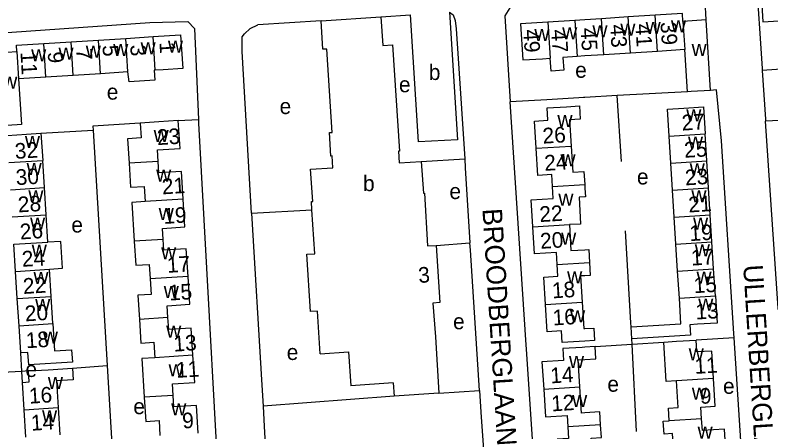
# Model space of a CAD drawing. Extents: x 159675 to 162108, y 386471 to 388472.
# Drawn here: x 160354.1 to 160547.6, y 388127 to 388233.7 of the extents above; entities that cross this region are included whole.
import ezdxf

# ---------------------------------------------------------------- set-up
doc = ezdxf.new("R2010")
doc.units = 0
for name, color, linetype in [('BLT_Basislijn', 7, 'Continuous'), ('BLT_Bebouwing', 7, 'Continuous'), ('BLT_Centroide', 7, 'Continuous'), ('BLT_Huisnummer', 7, 'Continuous'), ('BLT_Huisnummer_ tussenligend', 7, 'Continuous'), ('BLT_Onderverdeling_panden', 7, 'Continuous'), ('BLT_Straatnaam', 7, 'Continuous')]:
    doc.layers.add(name, color=color, linetype=linetype)

msp = doc.modelspace()

# ---------------------------------------------------------------- linework, layer by layer
at = {"layer": 'BLT_Basislijn'}
for p, q in [((160432.47, 388232.26), (160416.22, 388231.23)), ((160447.75, 388233.24), (160455.31, 388233.81)), ((160467.01, 388230.18), (160467.5, 388222.64)), ((160467.5, 388222.64), (160469.2, 388196.89)), ((160551.57, 388219.94), (160545.42, 388219.55)), ((160526.27, 388214.07), (160508.25, 388213.09)), ((160484.98, 388149.26), (160480.88, 388211.5)), ((160395.85, 388206.71), (160400.99, 388207.01)), ((160549.82, 388206.75), (160546.26, 388206.54)), ((160360.68, 388203.47), (160374.05, 388204.28)), ((160374.05, 388204.28), (160377.6, 388143.97)), ((160458.09, 388196.26), (160469.2, 388196.89)), ((160414.57, 388182.99), (160430.07, 388183.9)), ((160414.57, 388182.99), (160417.24, 388138.98)), ((160461.86, 388174.75), (160470.56, 388175.41)), ((160512.09, 388149.47), (160512.02, 388150.82)), ((160538.18, 388151.05), (160528.47, 388150.51)), ((160502.63, 388148.85), (160512.09, 388149.47)), ((160512.09, 388149.47), (160520.19, 388150)), ((160513.24, 388127.13), (160512.09, 388149.47)), ((160355.77, 388142.5), (160355.49, 388147.21)), ((160368.73, 388143.32), (160377.6, 388143.97)), ((160377.6, 388143.97), (160381.46, 388082.11)), ((160355.77, 388142.5), (160350.75, 388142.2)), ((160357.51, 388142.6), (160355.77, 388142.5)), ((160355.94, 388139.68), (160355.77, 388142.5)), ((160417.24, 388138.98), (160417.55, 388133.63)), ((160462.58, 388136.92), (160472.96, 388137.59)), ((160472.96, 388137.59), (160473.34, 388132.02)), ((160451.11, 388136.12), (160417.55, 388133.63)), ((160417.55, 388133.63), (160417.86, 388128.37)), ((160473.34, 388132.02), (160475.56, 388099.16)), ((160417.86, 388128.37), (160419.53, 388100.23))]:
    msp.add_line(p, q, dxfattribs=at)
for points in [[(160589.38, 388247.41), (160543.75, 388244.4), (160545.39, 388220.08), (160545.42, 388219.55)], [(160531.06, 388232.47), (160530.79, 388237.32), (160529.61, 388239.08), (160525.98, 388239.02), (160500, 388237.3), (160482.54, 388236.27), (160480.74, 388235.6), (160479.48, 388233.56), (160480.88, 388211.5)], [(160465.27, 388234.44), (160466.27, 388233.75), (160466.79, 388232.32), (160467.01, 388230.18)], [(160348.52, 388224.02), (160348.22, 388229.01), (160388.54, 388231.78), (160398.26, 388232.06), (160399.96, 388230.25), (160400.99, 388207.01)], [(160414.57, 388182.99), (160412.2, 388224.4), (160412.2, 388228.18), (160412.8, 388228.95), (160414.27, 388230.31), (160416.22, 388231.23)], [(160545.42, 388219.55), (160546.22, 388207.07), (160546.26, 388206.54)], [(160538.18, 388151.05), (160538.11, 388152.16), (160534.95, 388201.56), (160533.73, 388214.6), (160532.2, 388214.44)], [(160508.25, 388213.09), (160499.99, 388212.65), (160499.59, 388212.62), (160498.47, 388212.55), (160490.26, 388212.05), (160480.88, 388211.5)], [(160509.36, 388196.25), (160508.25, 388213.09)], [(160400.99, 388207.01), (160401.04, 388206.05), (160407.77, 388083.79)], [(160386.06, 388206.09), (160373.99, 388205.27), (160374.05, 388204.28)], [(160549.51, 388158.3), (160549.49, 388158.64), (160546.26, 388206.54)], [(160469.2, 388196.89), (160469.35, 388194.62), (160470.56, 388175.41)], [(160511.83, 388153.86), (160511.75, 388154.9), (160510.4, 388178.47)], [(160472.96, 388137.59), (160470.68, 388173.5), (160470.56, 388175.41)], [(160535.82, 388093.51), (160538.76, 388094.19), (160540.57, 388095.49), (160541.71, 388097.08), (160538.18, 388151.05)], [(160492.56, 388090.77), (160488.88, 388090.62), (160485.06, 388148.15), (160484.98, 388149.26)]]:
    msp.add_lwpolyline(points, dxfattribs=at)
at = {"layer": 'BLT_Bebouwing'}
for p, q in [((160432.47, 388232.26), (160447.75, 388233.24)), ((160497.39, 388232.36), (160490.53, 388231.93)), ((160511.1, 388233.24), (160504.24, 388232.8)), ((160517.96, 388233.67), (160511.1, 388233.24)), ((160531.06, 388232.47), (160525.11, 388232.09)), ((160532.2, 388214.44), (160531.06, 388232.47)), ((160382.4, 388227.76), (160389.41, 388228.21)), ((160361.37, 388226.42), (160368.38, 388226.87)), ((160368.38, 388226.87), (160375.39, 388227.32)), ((160375.39, 388227.32), (160382.4, 388227.76)), ((160348.52, 388224.02), (160354.52, 388224.4)), ((160518.55, 388224.44), (160511.69, 388224)), ((160525.58, 388224.89), (160518.55, 388224.44)), ((160526.27, 388214.07), (160525.58, 388224.89)), ((160511.69, 388224), (160504.83, 388223.56)), ((160375.94, 388218.72), (160368.93, 388218.28)), ((160382.95, 388219.17), (160375.94, 388218.72)), ((160361.92, 388217.83), (160354.91, 388217.38)), ((160368.93, 388218.28), (160361.92, 388217.83)), ((160360.68, 388203.47), (160361.12, 388196.51)), ((160531.22, 388196.41), (160530.78, 388203.33)), ((160522.01, 388195.83), (160521.57, 388202.75)), ((160361.56, 388189.54), (160361.12, 388196.51)), ((160522.44, 388188.91), (160522.01, 388195.83)), ((160531.65, 388189.49), (160531.22, 388196.41)), ((160361.99, 388182.58), (160361.56, 388189.54)), ((160532.09, 388182.57), (160531.65, 388189.49)), ((160522.88, 388181.98), (160522.44, 388188.91)), ((160362.43, 388175.61), (160361.99, 388182.58)), ((160523.32, 388175.06), (160522.88, 388181.98)), ((160532.53, 388175.64), (160532.09, 388182.57)), ((160354.18, 388168.1), (160353.75, 388175.07)), ((160523.75, 388168.14), (160523.32, 388175.06)), ((160532.96, 388168.72), (160532.53, 388175.64)), ((160363.31, 388161.68), (160362.87, 388168.65)), ((160524.19, 388161.22), (160523.75, 388168.14)), ((160533.4, 388161.8), (160532.96, 388168.72)), ((160354.62, 388161.14), (160354.18, 388168.1)), ((160355.06, 388154.17), (160354.62, 388161.14)), ((160363.74, 388154.72), (160363.31, 388161.68)), ((160355.49, 388147.21), (160355.06, 388154.17)), ((160461.7, 388151.33), (160462.58, 388136.92)), ((160432.18, 388146.95), (160439.43, 388147.49)), ((160439.43, 388147.49), (160440, 388138.76)), ((160356.39, 388132.68), (160355.94, 388139.68)), ((160450.87, 388139.52), (160440, 388138.76)), ((160450.87, 388139.52), (160451.11, 388136.12)), ((160462.58, 388136.92), (160451.11, 388136.12)), ((160356.84, 388125.68), (160356.39, 388132.68)), ((160365.06, 388133.24), (160365.51, 388126.24))]:
    msp.add_line(p, q, dxfattribs=at)
for points in [[(160553.16, 388241.46), (160547.12, 388241.1), (160547.22, 388239.57), (160545.1, 388239.43), (160545.56, 388232), (160551.06, 388232.32), (160551.12, 388231.25), (160553.76, 388231.41)], [(160465.27, 388234.44), (160467.36, 388201.76), (160457.35, 388201.24), (160455.31, 388233.81)], [(160525.11, 388232.09), (160524.98, 388234.12), (160517.96, 388233.67)], [(160430.07, 388183.9), (160429.93, 388185.97), (160430.27, 388185.98), (160429.73, 388194.25), (160435.44, 388194.63), (160435.24, 388197.66), (160434.95, 388197.64), (160434.55, 388203.64), (160435.26, 388203.68), (160433.85, 388225.03), (160432.91, 388224.97), (160432.47, 388232.26)], [(160447.75, 388233.24), (160448.23, 388225.93), (160450.67, 388226.09), (160452.52, 388198.88), (160452.26, 388198.86)], [(160504.24, 388232.8), (160500, 388232.53), (160497.39, 388232.36)], [(160490.53, 388231.93), (160483.51, 388231.48), (160484.1, 388222.24), (160489.09, 388222.56), (160491.12, 388222.69)], [(160389.41, 388228.21), (160396.42, 388228.65), (160396.97, 388220.06), (160391.98, 388219.74), (160389.96, 388219.61)], [(160354.52, 388224.4), (160354.42, 388225.98), (160361.37, 388226.42)], [(160497.98, 388223.13), (160494.35, 388222.9), (160494.56, 388219.58), (160491.33, 388219.38), (160491.12, 388222.69)], [(160504.83, 388223.56), (160500, 388223.26), (160497.98, 388223.13)], [(160389.96, 388219.61), (160389.68, 388219.6), (160389.84, 388217.08), (160383.29, 388216.66), (160382.95, 388219.17)], [(160354.91, 388217.38), (160355.65, 388205.68), (160354.62, 388205.62), (160351.85, 388205.44)], [(160532.2, 388214.44), (160527.21, 388214.13), (160526.27, 388214.07)], [(160487.52, 388199.62), (160487.11, 388206.58), (160490.52, 388206.78), (160490.33, 388209.96), (160495.32, 388210.26), (160498.6, 388210.46), (160498.81, 388207.06), (160496.07, 388206.9), (160496.48, 388200.15)], [(160521.57, 388202.75), (160521.13, 388209.67), (160525.36, 388209.93), (160530.35, 388210.25), (160530.78, 388203.33)], [(160386.06, 388206.09), (160386.31, 388202.25), (160382.83, 388202.03), (160383.23, 388195.78)], [(160395.85, 388206.71), (160390.86, 388206.39), (160386.06, 388206.09)], [(160390.7, 388196.25), (160390.51, 388199.19), (160396.3, 388199.56), (160395.85, 388206.71)], [(160352, 388202.93), (160356.99, 388203.24), (160360.68, 388203.47)], [(160491.66, 388189.83), (160491.48, 388192.87), (160487.94, 388192.66), (160487.52, 388199.62)], [(160496.48, 388200.15), (160496.88, 388193.49), (160499.74, 388193.66), (160499.94, 388190.32)], [(160452.26, 388198.86), (160452.46, 388195.89), (160458.09, 388196.26)], [(160383.23, 388195.78), (160383.62, 388189.65), (160387.07, 388189.87), (160387.32, 388185.95)], [(160397.09, 388186.58), (160396.64, 388193.68), (160390.88, 388193.32), (160390.7, 388196.25)], [(160458.09, 388196.26), (160458.63, 388188.1), (160458.9, 388188.12), (160459.65, 388174.6), (160461.86, 388174.75)], [(160486.65, 388179.51), (160486.24, 388186.45), (160491.84, 388186.78), (160491.66, 388189.83)], [(160499.94, 388190.32), (160500, 388189.39), (160500.13, 388187.21), (160499.99, 388187.2), (160498.48, 388187.11), (160498.88, 388180.23), (160496.01, 388180.07)], [(160387.32, 388185.95), (160383.93, 388185.74), (160384.56, 388175.83)], [(160391.99, 388176.3), (160391.81, 388179.1), (160397.54, 388179.47), (160397.09, 388186.58)], [(160432.18, 388146.95), (160431.46, 388157.93), (160429.73, 388157.81), (160428.76, 388172.47), (160430.82, 388172.6), (160430.07, 388183.9)], [(160496.01, 388180.07), (160496.4, 388173.43), (160500, 388173.64), (160500.97, 388173.7), (160501.17, 388170.39)], [(160492.89, 388169.88), (160492.71, 388172.9), (160487.07, 388172.57), (160486.65, 388179.51)], [(160398.35, 388166.77), (160397.9, 388173.87), (160392.17, 388173.51), (160391.99, 388176.3)], [(160362.87, 388168.65), (160366.2, 388168.9), (160365.76, 388175.72), (160362.43, 388175.61)], [(160384.56, 388175.83), (160384.95, 388169.66), (160388.37, 388169.88), (160388.61, 388166.15)], [(160461.86, 388174.75), (160462.82, 388160.09), (160461.04, 388159.98), (160461.7, 388151.33)], [(160501.17, 388170.39), (160501.37, 388167.07), (160500, 388166.99), (160498.89, 388166.92), (160499.29, 388160.21)], [(160489.93, 388159.65), (160489.51, 388166.65), (160493.07, 388166.86), (160492.89, 388169.88)], [(160393.21, 388156.27), (160393.02, 388159.31), (160398.8, 388159.67), (160398.35, 388166.77)], [(160388.61, 388166.15), (160388.86, 388162.18), (160385.49, 388161.97), (160385.88, 388155.81)], [(160511.83, 388153.86), (160524.6, 388154.66), (160524.19, 388161.22)], [(160533.4, 388161.8), (160533.84, 388154.88), (160528.85, 388154.56), (160526.88, 388154.44), (160527.05, 388151.77), (160512.02, 388150.82)], [(160494.17, 388149.92), (160493.99, 388152.86), (160490.35, 388152.65), (160489.93, 388159.65)], [(160499.29, 388160.21), (160499.69, 388153.45), (160500, 388153.46), (160502.27, 388153.6), (160502.46, 388150.42), (160500, 388150.27), (160494.17, 388149.92)], [(160363.74, 388154.72), (160364.18, 388147.74), (160368.51, 388148.01), (160368.71, 388144.88), (160357.53, 388144.18), (160357.33, 388147.32), (160355.49, 388147.21)], [(160385.88, 388155.81), (160386.27, 388149.73), (160389.62, 388149.94), (160389.88, 388146)], [(160399.6, 388146.62), (160399.16, 388153.6), (160393.41, 388153.24), (160393.21, 388156.27)], [(160512.02, 388150.82), (160511.83, 388153.86)], [(160502.63, 388148.85), (160499.99, 388148.68), (160499.3, 388148.63), (160494.31, 388148.32), (160494.5, 388145.3), (160488.99, 388144.95), (160489.44, 388137.91)], [(160498.72, 388138.5), (160498.28, 388145.41), (160500, 388145.52), (160502.83, 388145.7), (160502.63, 388148.85)], [(160520.19, 388150), (160523.48, 388150.21), (160528.47, 388150.51)], [(160523.45, 388140.06), (160520.82, 388139.9), (160520.19, 388150)], [(160532.95, 388140.65), (160532.51, 388147.71), (160528.65, 388147.47), (160528.47, 388150.51)], [(160389.88, 388146), (160386.5, 388145.79), (160387.13, 388135.88)], [(160394.53, 388136.35), (160394.35, 388139.27), (160400.05, 388139.63), (160399.6, 388146.62)], [(160357.51, 388142.6), (160362.5, 388142.92), (160368.73, 388143.32)], [(160368.73, 388143.32), (160368.92, 388140.34), (160364.63, 388140.07), (160365.06, 388133.24)], [(160355.94, 388139.68), (160357.69, 388139.79), (160357.51, 388142.6)], [(160521.56, 388129.84), (160521.36, 388133.08), (160523.87, 388133.23), (160523.45, 388140.06)], [(160529.88, 388130.36), (160529.7, 388133.36), (160533.39, 388133.59), (160532.95, 388140.65)], [(160489.44, 388137.91), (160489.89, 388130.87), (160495.42, 388131.22), (160495.6, 388128.3)], [(160503.99, 388128.83), (160503.78, 388132.11), (160500, 388131.86), (160499.15, 388131.81), (160498.72, 388138.5)], [(160387.13, 388135.88), (160387.52, 388129.7), (160390.92, 388129.92), (160391.16, 388126.09)], [(160400.93, 388126.71), (160400.48, 388133.79), (160394.72, 388133.43), (160394.53, 388136.35)], [(160526.88, 388120.16), (160522.86, 388119.92), (160522.45, 388126.55), (160520.28, 388126.42), (160520.07, 388129.74), (160521.56, 388129.84)], [(160536.16, 388120.73), (160535.73, 388127.7), (160530.07, 388127.35), (160529.88, 388130.36)], [(160495.6, 388128.3), (160495.8, 388125.29), (160492.92, 388125.11), (160493.37, 388118.08)], [(160502.04, 388118.63), (160501.61, 388125.39), (160504.2, 388125.56), (160503.99, 388128.83)]]:
    msp.add_lwpolyline(points, dxfattribs=at)
at = {"layer": 'BLT_Onderverdeling_panden'}
for p, q in [((160497.39, 388232.36), (160497.98, 388223.13)), ((160504.83, 388223.56), (160504.24, 388232.8)), ((160511.69, 388224), (160511.1, 388233.24)), ((160518.55, 388224.44), (160517.96, 388233.67)), ((160525.11, 388232.09), (160525.58, 388224.89)), ((160490.53, 388231.93), (160491.12, 388222.69)), ((160389.96, 388219.61), (160389.41, 388228.21)), ((160361.92, 388217.83), (160361.37, 388226.42)), ((160368.93, 388218.28), (160368.38, 388226.87)), ((160375.94, 388218.72), (160375.39, 388227.32)), ((160382.95, 388219.17), (160382.4, 388227.76)), ((160354.52, 388224.4), (160354.91, 388217.38)), ((160521.57, 388202.75), (160530.78, 388203.33)), ((160487.52, 388199.62), (160496.48, 388200.15)), ((160352.43, 388195.96), (160361.12, 388196.51)), ((160390.7, 388196.25), (160383.23, 388195.78)), ((160522.01, 388195.83), (160531.22, 388196.41)), ((160352.87, 388189), (160361.56, 388189.54)), ((160491.66, 388189.83), (160499.94, 388190.32)), ((160522.44, 388188.91), (160531.65, 388189.49)), ((160397.09, 388186.58), (160387.32, 388185.95)), ((160353.31, 388182.03), (160361.99, 388182.58)), ((160522.88, 388181.98), (160532.09, 388182.57)), ((160486.65, 388179.51), (160496.01, 388180.07)), ((160391.99, 388176.3), (160384.56, 388175.83)), ((160353.75, 388175.07), (160362.43, 388175.61)), ((160523.32, 388175.06), (160532.53, 388175.64)), ((160492.89, 388169.88), (160501.17, 388170.39)), ((160354.18, 388168.1), (160362.87, 388168.65)), ((160523.75, 388168.14), (160532.96, 388168.72)), ((160398.35, 388166.77), (160388.61, 388166.15)), ((160354.62, 388161.14), (160363.31, 388161.68)), ((160524.19, 388161.22), (160533.4, 388161.8)), ((160489.93, 388159.65), (160499.29, 388160.21)), ((160355.06, 388154.17), (160363.74, 388154.72)), ((160393.21, 388156.27), (160385.88, 388155.81)), ((160399.6, 388146.62), (160389.88, 388146)), ((160532.95, 388140.65), (160523.45, 388140.06)), ((160489.44, 388137.91), (160498.72, 388138.5)), ((160394.53, 388136.35), (160387.13, 388135.88)), ((160356.39, 388132.68), (160365.06, 388133.24)), ((160529.88, 388130.36), (160521.56, 388129.84)), ((160503.99, 388128.83), (160495.6, 388128.3))]:
    msp.add_line(p, q, dxfattribs=at)

# ---------------------------------------------------------------- texts
at = {"layer": 'BLT_Centroide'}
for s, p in [('w', (160522.03, 388229.3)), ('w', (160487.05, 388227.08)), ('w', (160494.17, 388227.52)), ('w', (160501.92, 388228.02)), ('w', (160509.06, 388228.47)), ('w', (160515.55, 388228.89)), ('w', (160379.17, 388223.25)), ('w', (160386.19, 388223.69)), ('w', (160393.19, 388224.12)), ('w', (160527.32, 388223.27)), ('w', (160358.17, 388221.91)), ('w', (160365.16, 388222.34)), ('w', (160372.16, 388222.8)), ('b', (160460.01, 388217.1)), ('e', (160497.5, 388217.67)), ('w', (160350.76, 388214.86)), ('e', (160452.37, 388213.96)), ('e', (160377.53, 388212.07)), ('e', (160421.8, 388208.38)), ('w', (160525.95, 388206.5)), ('w', (160492.95, 388205.03)), ('w', (160389.53, 388201.25)), ('w', (160356.56, 388199.72)), ('w', (160526.39, 388199.56)), ('w', (160493.73, 388194.97)), ('w', (160357, 388192.75)), ('w', (160526.83, 388192.66)), ('w', (160390.17, 388191.09)), ('e', (160513.32, 388190.35)), ('b', (160443.16, 388188.64)), ('e', (160465.29, 388186.62)), ('w', (160357.44, 388185.78)), ('w', (160493.19, 388184.91)), ('w', (160527.27, 388185.75)), ('w', (160390.83, 388181.22)), ('w', (160357.88, 388178.81)), ('w', (160527.7, 388178.81)), ('e', (160368.46, 388178.05)), ('w', (160493.91, 388174.94)), ('w', (160358.31, 388171.84)), ('w', (160391.46, 388171.22)), ('w', (160528.14, 388171.91)), ('w', (160358.75, 388164.91)), ('w', (160495.44, 388165)), ('w', (160528.58, 388164.97)), ('w', (160392.12, 388161.28)), ('w', (160359.19, 388157.94)), ('w', (160529.02, 388158.06)), ('w', (160496.19, 388155.03)), ('e', (160466.22, 388153.28)), ('w', (160361.16, 388149.61)), ('w', (160392.74, 388151.12)), ('e', (160423.62, 388145.41)), ('w', (160526.58, 388145.33)), ('w', (160495.91, 388143.36)), ('e', (160356.69, 388141.06)), ('w', (160393.36, 388141.25)), ('w', (160362.44, 388137.98)), ('e', (160505.74, 388137.28)), ('e', (160535.37, 388136.75)), ('w', (160527.38, 388135.25)), ('w', (160496.72, 388133.38)), ('e', (160384.33, 388131.54)), ('w', (160394.03, 388131.22)), ('w', (160360.95, 388129.47)), ('w', (160528.86, 388125.28))]:
    msp.add_text(s, height=4, dxfattribs=at).set_placement(p)
at = {"layer": 'BLT_Huisnummer'}
for s, rotation, p in [('43', 273.6424, (160506.44, 388231.22)), ('39', 273.6424, (160519.34, 388231.87)), ('49', 273.6424, (160484.2, 388229.95)), ('1', 273.6423, (160391.01, 388226.75)), ('5', 273.6419, (160376.42, 388225.96)), ('11', 273.1504, (160355.43, 388224.26)), ('27', 3.6085, (160524.89, 388204.14)), ('26', 3.4186, (160489.26, 388200.8)), ('23', 3.6313, (160390.5, 388200.42)), ('32', 3.5911, (160354.09, 388196.88)), ('21', 3.6092, (160526.6, 388183.17)), ('22', 3.42, (160488.45, 388180.72)), ('26', 3.5919, (160355.38, 388176.26)), ('17', 3.6345, (160393.05, 388167.72)), ('17', 3.6096, (160527.27, 388169.57)), ('3', 4.3448, (160457.45, 388165.11)), ('22', 3.5928, (160356.18, 388162.31)), ('18', 3.6384, (160491.68, 388161.18)), ('13', 3.1808, (160528.41, 388155.77)), ('18', 3.6693, (160356.92, 388148.41)), ('13', 3.6267, (160394.73, 388147.54)), ('11', 3.5322, (160528.18, 388141.84)), ('14', 3.6431, (160491.23, 388139.41)), ('16', 3.5885, (160357.71, 388134.22)), ('14', 3.6676, (160358.21, 388127.29)), ('9', 3.6305, (160396.98, 388127.85))]:
    msp.add_text(s, height=4, rotation=rotation, dxfattribs=at).set_placement(p)
at = {"layer": 'BLT_Huisnummer_ tussenligend'}
for s, rotation, p in [('45', 273.6424, (160498.89, 388230.37)), ('41', 273.6424, (160512.9, 388231.41)), ('47', 273.6424, (160491.35, 388229.93)), ('7', 273.6419, (160369.69, 388225.05)), ('3', 273.6419, (160383.52, 388226.04)), ('9', 273.6419, (160362.39, 388224.25)), ('25', 3.6089, (160525.51, 388197.18)), ('24', 3.4256, (160489.7, 388193.84)), ('30', 3.5915, (160354.33, 388190.18)), ('23', 3.6089, (160525.74, 388190.11)), ('21', 3.6313, (160391.77, 388187.81)), ('28', 3.5915, (160354.87, 388183.19)), ('19', 3.6262, (160392.13, 388180.24)), ('19', 3.6092, (160526.89, 388175.84)), ('20', 3.4816, (160488.64, 388173.88)), ('24', 3.5924, (160355.9, 388169.27)), ('15', 3.6096, (160527.96, 388162.5)), ('15', 3.6312, (160393.56, 388160.62)), ('20', 3.5932, (160356.67, 388155.3)), ('16', 3.6384, (160491.84, 388154.24)), ('11', 3.6322, (160395.39, 388140.82)), ('9', 3.5322, (160529.56, 388134.14)), ('12', 3.6417, (160491.49, 388132.24))]:
    msp.add_text(s, height=4, rotation=rotation, dxfattribs=at).set_placement(p)
at = {"layer": 'BLT_Straatnaam'}
for s, rotation, p in [('BROODBERGLAAN', 273.6168, (160473.73, 388184.09)), ('ULLERBERGLAAN', 273.5919, (160540.53, 388169.67))]:
    msp.add_text(s, height=5, rotation=rotation, dxfattribs=at).set_placement(p)

doc.saveas('drawing.dxf')
